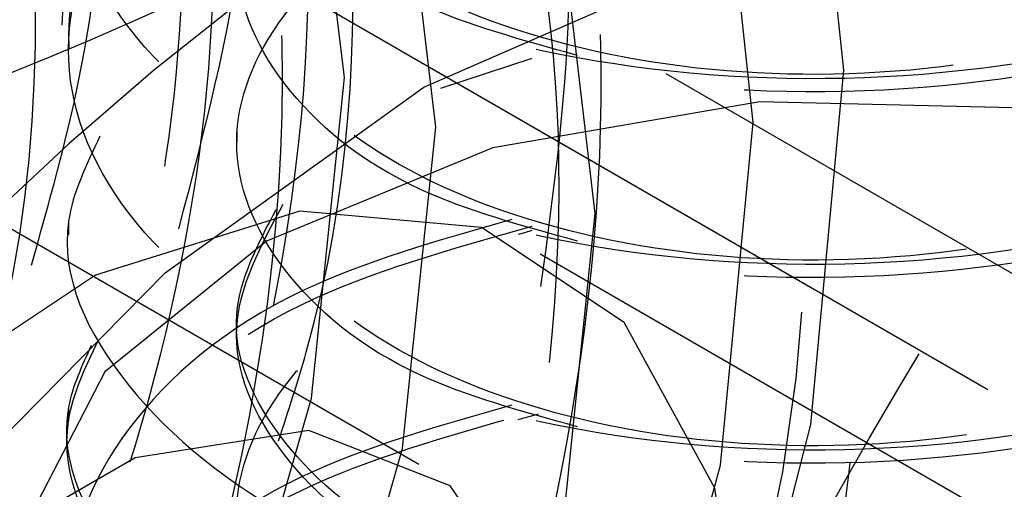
# Model space of a CAD drawing. Header units: inches. Extents: x 1907 to 2452, y -210 to -54.
# Tile 269 of 656: x 1999.5207 to 1999.6753, y -195.2155 to -195.1417. Entities that reach past the tile are written whole.
import ezdxf

# ---------------------------------------------------------------- set-up
doc = ezdxf.new("R2010")
doc.units = ezdxf.units.IN
doc.header["$LTSCALE"] = 0.5
doc.header["$MEASUREMENT"] = 0
doc.linetypes.add('HIDDEN', pattern=[0.22499999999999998, 0.15, -0.075])
doc.layers.add('SID-M-H', color=4, linetype='HIDDEN')

msp = doc.modelspace()

# ---------------------------------------------------------------- linework, layer by layer
at = {"layer": 'SID-M-H'}
for p, q in [((1998.186729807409, -194.4235946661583), (1999.548063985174, -195.2094761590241)), ((1998.345828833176, -194.4337997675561), (1999.67291837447, -195.1999122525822)), ((1999.672758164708, -195.1998861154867), (1998.69938222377, -194.6379681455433)), ((1999.583363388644, -195.2116008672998), (1999.325854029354, -195.0629438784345)), ((1999.6501103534, -195.149664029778), (1999.644967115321, -195.0999211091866)), ((1999.571672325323, -195.1508365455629), (1999.566491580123, -195.1064706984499)), ((1999.635891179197, -195.1578725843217), (1999.630744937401, -195.110000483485)), ((1999.586018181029, -195.1586181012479), (1999.580823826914, -195.1141357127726)), ((1999.611065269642, -195.1722042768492), (1999.605847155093, -195.1275184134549)), ((1999.584166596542, -195.1523444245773), (1999.624806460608, -195.1345817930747)), ((1999.58683391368, -195.1524970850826), (1999.601157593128, -195.1477882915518)), ((1999.644967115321, -195.2053452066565), (1999.6501103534, -195.149664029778)), ((1999.566491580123, -195.201183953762), (1999.571672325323, -195.1508365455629)), ((1999.622191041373, -195.1502011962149), (2001.29799964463, -196.1176249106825)), ((1999.543526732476, -195.181503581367), (1999.584166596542, -195.1523444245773)), ((1999.636924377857, -195.1546552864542), (1999.595021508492, -195.1618569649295)), ((1999.680607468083, -195.1556982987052), (1999.636924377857, -195.1546552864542)), ((1999.554771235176, -195.1588527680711), (1999.554771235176, -195.1609791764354)), ((1999.580823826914, -195.2090977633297), (1999.586018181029, -195.1586181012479)), ((1999.630744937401, -195.2116864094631), (1999.635891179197, -195.1578725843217)), ((1999.595021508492, -195.1618569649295), (1999.559439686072, -195.1765229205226)), ((1999.564677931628, -195.1718229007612), (1999.532569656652, -195.18189592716)), ((1999.59319961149, -195.1743731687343), (1999.564677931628, -195.1718229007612)), ((1999.605847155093, -195.2229148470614), (1999.611065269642, -195.1722042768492)), ((1999.528352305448, -195.1734338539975), (1999.528352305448, -195.1755602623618)), ((1999.615600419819, -195.1893201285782), (1999.59319961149, -195.1743731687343)), ((1999.559439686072, -195.1765229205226), (1999.534034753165, -195.1970638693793)), ((1999.846021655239, -195.3191914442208), (1999.602431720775, -195.1785699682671)), ((1999.532569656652, -195.18189592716), (1999.499727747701, -195.2036972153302)), ((1999.505248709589, -195.2203646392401), (1999.543526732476, -195.181503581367)), ((1999.554771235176, -195.1880149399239), (1999.554771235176, -195.1901413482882)), ((1999.629889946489, -195.215335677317), (1999.615600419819, -195.1893201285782)), ((1999.534034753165, -195.1970638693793), (1999.521559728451, -195.2212538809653)), ((1999.528352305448, -195.2025960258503), (1999.528352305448, -195.2047224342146)), ((1999.551274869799, -195.2543494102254), (1999.566491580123, -195.201183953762)), ((1999.629795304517, -195.264172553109), (1999.644967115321, -195.2053452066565)), ((1999.566071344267, -195.2062624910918), (1999.538815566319, -195.2105413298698)), ((1999.588290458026, -195.2149651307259), (1999.566071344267, -195.2062624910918)), ((1999.565567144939, -195.2624028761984), (1999.580823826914, -195.2090977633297)), ((1999.538815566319, -195.2105413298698), (1999.509810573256, -195.2272855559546)), ((1999.615583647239, -195.2685408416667), (1999.630744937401, -195.2116864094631)), ((1999.602792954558, -195.2355995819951), (1999.588290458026, -195.2149651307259)), ((1999.634798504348, -195.2501082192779), (1999.629889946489, -195.215335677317))]:
    msp.add_line(p, q, dxfattribs=at)
for centre, radius, start, end in [((1999.387525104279, -195.1686441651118), 0.256817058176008, 333.4364295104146, 26.56357048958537), ((1999.817010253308, -195.4823069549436), 0.431728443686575, 122.6379705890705, 159.7728862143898)]:
    msp.add_arc(centre, radius, start, end, dxfattribs=at)
for points, knots in [([(1999.247733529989, -195.4330144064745), (1999.244775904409, -195.4341376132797), (1999.221512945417, -195.4429721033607), (1999.184406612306, -195.4329327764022), (1999.144884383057, -195.4012227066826), (1999.125264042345, -195.3435415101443), (1999.126875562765, -195.26953780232), (1999.1504402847, -195.1871190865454), (1999.193057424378, -195.1056966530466), (1999.250471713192, -195.0347186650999), (1999.316317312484, -194.9822875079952), (1999.383335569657, -194.9543660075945), (1999.444323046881, -194.9544925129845), (1999.492888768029, -194.9822902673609), (1999.521720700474, -195.0359639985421), (1999.532542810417, -195.0859349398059), (1999.527344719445, -195.1173206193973), (1999.526689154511, -195.1212788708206)], [0, 0, 0, 0, 0.0109598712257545, 0.08620395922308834, 0.1614490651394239, 0.2366912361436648, 0.3119392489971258, 0.3871811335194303, 0.4624289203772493, 0.5376713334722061, 0.612915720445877, 0.688160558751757, 0.7634027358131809, 0.8386506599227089, 0.9138925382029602, 0.9891404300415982, 1, 1, 1, 1]), ([(1999.522531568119, -195.1802752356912), (1999.525282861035, -195.1705067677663), (1999.535070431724, -195.135755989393), (1999.534615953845, -195.0798401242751), (1999.520280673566, -195.0204115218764), (1999.488381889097, -194.9782820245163), (1999.443206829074, -194.9569029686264), (1999.388174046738, -194.9580727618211), (1999.328242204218, -194.9818435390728), (1999.268664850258, -195.02569553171), (1999.214761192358, -195.0855376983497), (1999.171304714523, -195.1561473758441), (1999.141885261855, -195.2304718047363), (1999.129269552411, -195.3020512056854), (1999.134321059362, -195.3642008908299), (1999.156224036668, -195.41081952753), (1999.19323532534, -195.4379624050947), (1999.241468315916, -195.4432251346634), (1999.29598888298, -195.4242308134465), (1999.338699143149, -195.3985236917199), (1999.359334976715, -195.3755631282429), (1999.362993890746, -195.3714920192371)], [0, 0, 0, 0, 0.02199683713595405, 0.07825251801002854, 0.1353485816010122, 0.1925501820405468, 0.2487377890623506, 0.3061972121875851, 0.3627077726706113, 0.4195012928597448, 0.476881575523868, 0.5330136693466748, 0.5903645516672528, 0.6472267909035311, 0.7036740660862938, 0.7611447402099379, 0.8173608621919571, 0.8745151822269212, 0.9316626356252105, 0.9878831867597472, 1, 1, 1, 1]), ([(1999.452595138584, -195.0220803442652), (1999.455272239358, -194.9967674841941), (1999.459641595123, -194.9554538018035), (1999.496518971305, -195.0443569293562), (1999.53447232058, -195.0265585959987), (1999.560766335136, -195.0797850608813), (1999.569215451, -195.1377505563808), (1999.55765769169, -195.2111636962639), (1999.52725131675, -195.2872131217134), (1999.480980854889, -195.3585410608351), (1999.423730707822, -195.4166532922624), (1999.361647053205, -195.4548875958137), (1999.301478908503, -195.4686303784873), (1999.249829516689, -195.4560112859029), (1999.214321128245, -195.419961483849), (1999.196034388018, -195.3682683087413), (1999.193095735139, -195.304339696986), (1999.20812117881, -195.2282290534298), (1999.24296044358, -195.1472597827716), (1999.292958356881, -195.0743458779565), (1999.352234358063, -195.0182963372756), (1999.413765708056, -194.9838055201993), (1999.449736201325, -194.9822482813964), (1999.467216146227, -194.9814915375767)], [0, 0, 0, 0, 0.04300921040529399, 0.0701962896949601, 0.1180785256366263, 0.1659692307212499, 0.2141221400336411, 0.2625340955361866, 0.3112025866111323, 0.360124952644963, 0.4092984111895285, 0.4587200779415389, 0.5083910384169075, 0.5583230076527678, 0.6085147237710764, 0.6512689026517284, 0.6940192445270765, 0.7449112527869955, 0.7960448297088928, 0.8474314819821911, 0.8990682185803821, 0.9509519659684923, 1, 1, 1, 1]), ([(1999.343866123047, -195.4312048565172), (1999.334140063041, -195.4376309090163), (1999.303609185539, -195.4578027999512), (1999.254903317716, -195.4636396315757), (1999.206209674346, -195.4475190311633), (1999.174202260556, -195.403840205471), (1999.162549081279, -195.3393225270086), (1999.172741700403, -195.260871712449), (1999.204134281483, -195.1777725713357), (1999.253017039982, -195.0992516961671), (1999.314576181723, -195.0346155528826), (1999.381677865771, -194.9910019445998), (1999.447241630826, -194.9737386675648), (1999.50428387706, -194.9846090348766), (1999.545244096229, -195.0232203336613), (1999.566973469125, -195.0736954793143), (1999.565627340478, -195.113872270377), (1999.565154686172, -195.1279791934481)], [0, 0, 0, 0, 0.03337070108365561, 0.1047532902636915, 0.1761416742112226, 0.2475247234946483, 0.3189102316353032, 0.3902950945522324, 0.4616779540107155, 0.5330660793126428, 0.6044486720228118, 0.6758371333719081, 0.7472201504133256, 0.8186059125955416, 0.889990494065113, 0.9613733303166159, 1, 1, 1, 1]), ([(1999.561344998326, -195.207890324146), (1999.562867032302, -195.2032332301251), (1999.572607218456, -195.1734303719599), (1999.57470444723, -195.1205924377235), (1999.565397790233, -195.0575009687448), (1999.537622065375, -195.0103637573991), (1999.495801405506, -194.9831541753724), (1999.442899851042, -194.9781753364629), (1999.383730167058, -194.9960367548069), (1999.323571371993, -195.0348930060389), (1999.267684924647, -195.0908231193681), (1999.221011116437, -195.1592014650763), (1999.187494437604, -195.2332431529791), (1999.17019297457, -195.3061647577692), (1999.170559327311, -195.3715112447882), (1999.188032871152, -195.4227574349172), (1999.221313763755, -195.4554548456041), (1999.266992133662, -195.4667725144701), (1999.320234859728, -195.4541081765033), (1999.366635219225, -195.4294695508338), (1999.391497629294, -195.4040977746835), (1999.398933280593, -195.3965097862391)], [0, 0, 0, 0, 0.01049168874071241, 0.06714107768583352, 0.1237395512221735, 0.1811465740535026, 0.2372746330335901, 0.2945184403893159, 0.3514979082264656, 0.4077964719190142, 0.465252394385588, 0.5215292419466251, 0.5785361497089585, 0.6357608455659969, 0.6918972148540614, 0.7493128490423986, 0.8058763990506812, 0.8625613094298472, 0.9199441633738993, 0.9760575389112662, 1, 1, 1, 1]), ([(1999.597981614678, -195.0273151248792), (1999.586329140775, -195.0306256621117), (1999.560364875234, -195.0380022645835), (1999.535028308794, -195.0596140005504), (1999.525053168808, -195.0858997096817), (1999.53487284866, -195.1124711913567), (1999.562659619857, -195.1346525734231), (1999.60427241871, -195.1488839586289), (1999.653351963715, -195.1526964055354), (1999.702433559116, -195.1452369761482), (1999.744040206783, -195.1273688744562), (1999.771849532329, -195.1015097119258), (1999.78158514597, -195.0714144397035), (1999.771923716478, -195.0410300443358), (1999.743743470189, -195.0160382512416), (1999.715347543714, -195.0011692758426), (1999.697396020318, -194.9986286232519), (1999.695483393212, -194.9983579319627)], [0, 0, 0, 0, 0.05843403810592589, 0.1302038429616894, 0.2019736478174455, 0.2737434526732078, 0.3455132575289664, 0.4172830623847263, 0.4890528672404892, 0.5608226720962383, 0.6325924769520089, 0.7043622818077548, 0.7761320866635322, 0.8479018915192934, 0.919671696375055, 0.9914415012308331, 1, 1, 1, 1]), ([(1999.46937245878, -195.0059198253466), (1999.482590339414, -195.0036465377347), (1999.516981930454, -194.9977316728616), (1999.561497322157, -195.0196815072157), (1999.595826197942, -195.06682171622), (1999.610429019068, -195.1249009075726), (1999.604633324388, -195.1679141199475), (1999.602509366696, -195.1836772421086)], [0, 0, 0, 0, 0.1485414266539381, 0.3864897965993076, 0.6244190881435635, 0.8623602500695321, 1, 1, 1, 1]), ([(1999.694773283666, -195.0003757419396), (1999.69692536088, -195.000677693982), (1999.715126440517, -195.0032314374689), (1999.743752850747, -195.0181477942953), (1999.771921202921, -195.0431609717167), (1999.781585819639, -195.0735396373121), (1999.771849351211, -195.1036364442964), (1999.744040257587, -195.1294951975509), (1999.702433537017, -195.1473634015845), (1999.653352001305, -195.1548228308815), (1999.60427229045, -195.1510102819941), (1999.562660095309, -195.1367793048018), (1999.534871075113, -195.1145963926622), (1999.525059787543, -195.0880306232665), (1999.535003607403, -195.0617235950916), (1999.560944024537, -195.0397682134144), (1999.587740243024, -195.0322032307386), (1999.600198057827, -195.0286861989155)], [0, 0, 0, 0, 0.009576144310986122, 0.08098973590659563, 0.1524033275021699, 0.2238169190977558, 0.2952305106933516, 0.3666441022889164, 0.4380576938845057, 0.5094712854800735, 0.580884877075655, 0.6522984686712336, 0.7237120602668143, 0.795125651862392, 0.8665392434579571, 0.937952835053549, 1, 1, 1, 1]), ([(1999.220704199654, -195.2907687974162), (1999.218906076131, -195.3022236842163), (1999.215017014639, -195.3269988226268), (1999.217115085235, -195.3612429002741), (1999.225249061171, -195.3922995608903), (1999.239908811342, -195.4166179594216), (1999.260109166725, -195.4332640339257), (1999.285005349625, -195.4416815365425), (1999.313696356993, -195.4413804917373), (1999.344830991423, -195.4322709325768), (1999.377024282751, -195.4149419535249), (1999.408999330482, -195.3899625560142), (1999.439564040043, -195.3580201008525), (1999.467137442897, -195.3206972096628), (1999.490670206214, -195.2796896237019), (1999.509191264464, -195.2362816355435), (1999.521893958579, -195.1919702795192), (1999.528073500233, -195.149085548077), (1999.527666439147, -195.1093186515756), (1999.520483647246, -195.073862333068), (1999.506635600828, -195.0441393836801), (1999.486841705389, -195.0217433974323), (1999.462012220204, -195.0073628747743), (1999.432753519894, -195.0013646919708), (1999.400097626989, -195.0041191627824), (1999.365852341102, -195.0157319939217), (1999.333901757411, -195.0330358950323), (1999.314359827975, -195.0492263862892), (1999.305842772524, -195.0562827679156)], [0, 0, 0, 0, 0.03321672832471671, 0.07184261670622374, 0.1112736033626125, 0.1507137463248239, 0.1893622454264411, 0.2281108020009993, 0.2675838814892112, 0.3069736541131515, 0.345519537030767, 0.3843882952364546, 0.423893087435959, 0.4632222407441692, 0.5016944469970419, 0.5406739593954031, 0.5802000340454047, 0.6194584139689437, 0.6578859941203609, 0.6969666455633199, 0.7365035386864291, 0.7756811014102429, 0.8140931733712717, 0.8532651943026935, 0.8928024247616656, 0.9318892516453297, 0.970314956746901, 0.9999999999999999, 0.9999999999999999, 0.9999999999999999, 0.9999999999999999]), ([(1999.32743036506, -195.1648807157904), (1999.312171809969, -195.1891226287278), (1999.282153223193, -195.2368144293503), (1999.256037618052, -195.3129887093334), (1999.246706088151, -195.3831283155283), (1999.255157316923, -195.4427147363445), (1999.280219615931, -195.485796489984), (1999.319801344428, -195.5088354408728), (1999.369555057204, -195.5092991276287), (1999.425278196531, -195.4870821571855), (1999.481598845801, -195.4442510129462), (1999.53280827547, -195.3845632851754), (1999.574752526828, -195.3132409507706), (1999.602920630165, -195.2367995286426), (1999.614661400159, -195.1620523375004), (1999.608960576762, -195.0958222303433), (1999.58595674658, -195.0436302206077), (1999.547329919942, -195.0119405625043), (1999.508725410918, -194.9997786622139), (1999.48252356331, -195.0062268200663), (1999.475631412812, -195.007922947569)], [0, 0, 0, 0, 0.06002599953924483, 0.1180908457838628, 0.1751707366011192, 0.2325820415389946, 0.2905532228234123, 0.3472719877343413, 0.4052332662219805, 0.4626677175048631, 0.5197262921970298, 0.5777949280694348, 0.6345889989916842, 0.6923576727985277, 0.750086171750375, 0.8069061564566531, 0.8649822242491, 0.9219919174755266, 0.9794807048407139, 1, 1, 1, 1]), ([(1999.488101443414, -195.2162019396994), (1999.490304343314, -195.2115114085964), (1999.501456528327, -195.1877655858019), (1999.510461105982, -195.144647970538), (1999.513187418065, -195.0925166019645), (1999.502432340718, -195.0494751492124), (1999.480241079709, -195.0190258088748), (1999.448145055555, -195.0035571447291), (1999.408810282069, -195.004349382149), (1999.365359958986, -195.0214247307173), (1999.321261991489, -195.0535584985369), (1999.280029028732, -195.0983686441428), (1999.244958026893, -195.1524988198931), (1999.218874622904, -195.2118750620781), (1999.203916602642, -195.2720180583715), (1999.201369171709, -195.3283866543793), (1999.211565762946, -195.3767263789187), (1999.233861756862, -195.4133962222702), (1999.266683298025, -195.4356485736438), (1999.307647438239, -195.4418407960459), (1999.353744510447, -195.4315623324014), (1999.401568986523, -195.4056667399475), (1999.44758066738, -195.3662068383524), (1999.488376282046, -195.3162781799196), (1999.520951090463, -195.2597807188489), (1999.54292859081, -195.2011249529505), (1999.552747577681, -195.1448750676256), (1999.549766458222, -195.0954684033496), (1999.534372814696, -195.0566146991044), (1999.507731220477, -195.0319821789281), (1999.474812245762, -195.0219834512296), (1999.449464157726, -195.0281871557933), (1999.43815459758, -195.0309550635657)], [0, 0, 0, 0, 0.008435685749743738, 0.04270567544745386, 0.07698657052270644, 0.1112783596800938, 0.1455810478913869, 0.1798946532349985, 0.2142192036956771, 0.248554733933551, 0.2829012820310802, 0.3172588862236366, 0.3516275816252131, 0.386007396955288, 0.4203983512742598, 0.4548004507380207, 0.4892136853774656, 0.523638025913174, 0.5580734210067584, 0.592519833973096, 0.6269772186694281, 0.6614455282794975, 0.6959247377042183, 0.7304148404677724, 0.764915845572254, 0.7994277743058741, 0.833950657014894, 0.8684845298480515, 0.9030294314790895, 0.9375853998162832, 0.9721524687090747, 1, 1, 1, 1]), ([(1999.594126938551, -195.3861761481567), (1999.589770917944, -195.3960707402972), (1999.571925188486, -195.4366068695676), (1999.524172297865, -195.493200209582), (1999.459243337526, -195.5415769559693), (1999.39433990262, -195.5589533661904), (1999.335606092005, -195.5482839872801), (1999.287447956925, -195.5102738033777), (1999.257095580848, -195.446306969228), (1999.252049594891, -195.3615218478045), (1999.275861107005, -195.2658373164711), (1999.325300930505, -195.171897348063), (1999.390828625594, -195.0924594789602), (1999.460087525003, -195.0367897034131), (1999.523308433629, -195.0083588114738), (1999.573366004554, -195.0047424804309), (1999.596948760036, -195.0182013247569), (1999.607411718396, -195.024172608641)], [0, 0, 0, 0, 0.02378799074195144, 0.09745455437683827, 0.1653977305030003, 0.2298230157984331, 0.2948610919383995, 0.3638160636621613, 0.4378260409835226, 0.5156961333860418, 0.595137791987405, 0.6739046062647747, 0.7493082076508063, 0.8191008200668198, 0.8842693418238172, 0.9486537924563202, 1, 1, 1, 1]), ([(1999.505465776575, -195.2243233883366), (1999.506440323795, -195.2222647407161), (1999.522502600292, -195.1883345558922), (1999.526186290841, -195.1195165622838), (1999.510518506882, -195.0404962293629), (1999.474639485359, -195.0185322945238), (1999.457426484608, -195.0079950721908)], [0, 0, 0, 0, 0.02163467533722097, 0.3565780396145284, 0.6913175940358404, 1, 1, 1, 1]), ([(1999.200597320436, -195.2822666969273), (1999.19938435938, -195.2966019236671), (1999.19656398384, -195.3299341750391), (1999.207045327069, -195.3738615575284), (1999.229015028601, -195.410666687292), (1999.261924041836, -195.4328827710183), (1999.302864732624, -195.4390847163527), (1999.348968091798, -195.4288036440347), (1999.396790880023, -195.4029087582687), (1999.442803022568, -195.3634486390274), (1999.483598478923, -195.3135201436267), (1999.516173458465, -195.2570222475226), (1999.538150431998, -195.1983680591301), (1999.547971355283, -195.1421122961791), (1999.544983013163, -195.0927275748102), (1999.529616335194, -195.0537919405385), (1999.502874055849, -195.029465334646), (1999.473965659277, -195.0196418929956), (1999.453169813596, -195.0243751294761), (1999.446326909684, -195.0259326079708)], [0, 0, 0, 0, 0.04634947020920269, 0.1077717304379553, 0.169213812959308, 0.2306756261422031, 0.2921571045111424, 0.353658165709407, 0.4151787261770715, 0.4767187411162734, 0.5382781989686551, 0.5998571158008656, 0.6614555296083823, 0.7230734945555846, 0.7847110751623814, 0.8463683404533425, 0.908045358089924, 0.9697421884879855, 1, 1, 1, 1]), ([(1999.607411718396, -195.024172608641), (1999.61807261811, -195.0353739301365), (1999.641402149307, -195.0598860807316), (1999.656877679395, -195.1277484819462), (1999.652986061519, -195.2174130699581), (1999.635469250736, -195.3019699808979), (1999.612094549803, -195.3487453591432), (1999.604878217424, -195.363186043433)], [0, 0, 0, 0, 0.1913583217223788, 0.4187545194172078, 0.6548690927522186, 0.893449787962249, 1, 1, 1, 1]), ([(1999.255520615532, -195.3582882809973), (1999.256015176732, -195.3677881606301), (1999.257139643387, -195.3893877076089), (1999.265798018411, -195.4176219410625), (1999.280903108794, -195.4412797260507), (1999.301642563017, -195.4571328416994), (1999.326931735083, -195.4647214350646), (1999.35594586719, -195.4635509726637), (1999.387230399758, -195.4536060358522), (1999.419464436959, -195.4355086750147), (1999.451349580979, -195.4098122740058), (1999.481701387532, -195.3772543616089), (1999.508912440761, -195.3395046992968), (1999.532001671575, -195.2982090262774), (1999.54998527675, -195.2546389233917), (1999.562075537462, -195.2103563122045), (1999.567608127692, -195.1677146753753), (1999.566548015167, -195.1283195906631), (1999.558702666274, -195.0933517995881), (1999.544227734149, -195.0642993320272), (1999.523917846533, -195.0426094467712), (1999.498578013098, -195.0292422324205), (1999.471182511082, -195.0237064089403), (1999.45129916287, -195.0268885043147), (1999.442473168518, -195.0283010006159)], [0, 0, 0, 0, 0.03672559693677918, 0.08350171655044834, 0.1301937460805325, 0.1758912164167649, 0.2219386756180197, 0.2687540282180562, 0.3153758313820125, 0.3609813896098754, 0.4071616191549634, 0.4540038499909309, 0.5005433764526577, 0.5460914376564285, 0.592393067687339, 0.6392497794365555, 0.6856951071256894, 0.7312201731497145, 0.7776316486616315, 0.8244904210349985, 0.8708297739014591, 0.9163663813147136, 0.9628759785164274, 1, 1, 1, 1]), ([(1999.597981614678, -195.0564772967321), (1999.586329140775, -195.0597878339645), (1999.560364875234, -195.0671644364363), (1999.535028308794, -195.0887761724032), (1999.525053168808, -195.1150618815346), (1999.53487284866, -195.1416333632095), (1999.562659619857, -195.1638147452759), (1999.60427241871, -195.1780461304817), (1999.653351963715, -195.1818585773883), (1999.702433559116, -195.1743991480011), (1999.744040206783, -195.156531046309), (1999.771849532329, -195.1306718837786), (1999.78158514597, -195.1005766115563), (1999.771923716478, -195.0701922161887), (1999.743743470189, -195.0452004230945), (1999.715347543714, -195.0303314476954), (1999.697396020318, -195.0277907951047), (1999.695483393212, -195.0275201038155)], [0, 0, 0, 0, 0.05843403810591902, 0.1302038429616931, 0.2019736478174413, 0.2737434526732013, 0.3455132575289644, 0.4172830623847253, 0.4890528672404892, 0.5608226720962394, 0.632592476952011, 0.7043622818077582, 0.7761320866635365, 0.8479018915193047, 0.9196716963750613, 0.9914415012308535, 1, 1, 1, 1]), ([(1999.694773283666, -195.0295379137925), (1999.69692536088, -195.0298398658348), (1999.715126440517, -195.0323936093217), (1999.743752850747, -195.0473099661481), (1999.771921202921, -195.0723231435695), (1999.781585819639, -195.1027018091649), (1999.771849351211, -195.1327986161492), (1999.744040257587, -195.1586573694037), (1999.702433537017, -195.1765255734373), (1999.653352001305, -195.1839850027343), (1999.60427229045, -195.180172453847), (1999.562660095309, -195.1659414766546), (1999.534871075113, -195.1437585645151), (1999.525059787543, -195.1171927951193), (1999.535003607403, -195.0908857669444), (1999.560944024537, -195.0689303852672), (1999.587740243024, -195.0613654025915), (1999.600198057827, -195.0578483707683)], [0, 0, 0, 0, 0.009576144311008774, 0.08098973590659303, 0.1524033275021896, 0.2238169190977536, 0.2952305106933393, 0.3666441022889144, 0.4380576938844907, 0.5094712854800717, 0.5808848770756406, 0.6522984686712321, 0.723712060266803, 0.7951256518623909, 0.86653924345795, 0.9379528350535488, 1, 1, 1, 1]), ([(1999.694773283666, -195.0295379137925), (1999.704779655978, -195.0333190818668), (1999.726099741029, -195.0413754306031), (1999.746693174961, -195.0619026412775), (1999.754528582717, -195.0859143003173), (1999.746792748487, -195.1101241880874), (1999.724876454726, -195.1308790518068), (1999.692059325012, -195.1453624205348), (1999.65335213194, -195.1516286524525), (1999.614645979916, -195.1490081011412), (1999.581825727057, -195.1381679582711), (1999.559920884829, -195.1210661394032), (1999.552142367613, -195.1004724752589), (1999.560137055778, -195.0802145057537), (1999.578036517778, -195.0646488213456), (1999.595683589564, -195.0596724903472), (1999.602152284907, -195.0578483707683)], [0, 0, 0, 0, 0.06569398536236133, 0.1399709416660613, 0.2142478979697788, 0.2885248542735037, 0.3628018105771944, 0.4370787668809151, 0.5113557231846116, 0.5856326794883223, 0.659909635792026, 0.7341865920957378, 0.8084635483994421, 0.8827405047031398, 0.9570174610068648, 1, 1, 1, 1]), ([(1999.270727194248, -195.4226599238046), (1999.280371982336, -195.4356531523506), (1999.302414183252, -195.4653478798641), (1999.365704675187, -195.4620041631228), (1999.439553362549, -195.4188753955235), (1999.506793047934, -195.3394037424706), (1999.552979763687, -195.2403834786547), (1999.567351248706, -195.1426578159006), (1999.549744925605, -195.0639730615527), (1999.514966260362, -195.0424196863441), (1999.4986585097, -195.0323132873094)], [0, 0, 0, 0, 0.1020767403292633, 0.2332862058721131, 0.3626437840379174, 0.4940468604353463, 0.6236282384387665, 0.754233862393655, 0.8847600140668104, 1, 1, 1, 1]), ([(1999.423996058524, -195.0639288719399), (1999.434150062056, -195.05760301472), (1999.463692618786, -195.0391982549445), (1999.511183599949, -195.0335242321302), (1999.558490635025, -195.0477712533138), (1999.592043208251, -195.0867768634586), (1999.607788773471, -195.1452718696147), (1999.603736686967, -195.2176186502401), (1999.580568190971, -195.2957633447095), (1999.540155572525, -195.3711478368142), (1999.48751603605, -195.4355351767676), (1999.428107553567, -195.4813039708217), (1999.368773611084, -195.5035034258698), (1999.316349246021, -195.4992368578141), (1999.276809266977, -195.4684656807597), (1999.255080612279, -195.414800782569), (1999.253932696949, -195.3434264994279), (1999.274001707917, -195.2628133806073), (1999.30321304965, -195.2018719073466), (1999.323506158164, -195.1708748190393), (1999.32743036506, -195.1648807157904)], [0, 0, 0, 0, 0.02952927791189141, 0.08591393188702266, 0.1428140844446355, 0.1998702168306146, 0.2578112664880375, 0.3157312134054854, 0.3745279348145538, 0.4335016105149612, 0.492961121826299, 0.5529813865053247, 0.6131149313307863, 0.6741757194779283, 0.7352173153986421, 0.7970902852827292, 0.8591848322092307, 0.9217226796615, 0.9848630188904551, 1, 1, 1, 1]), ([(1999.692417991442, -195.1457523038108), (1999.678127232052, -195.1296176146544), (1999.649283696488, -195.0970524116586), (1999.627980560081, -195.0683032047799), (1999.617232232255, -195.0537980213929)], [0, 0, 0, 0, 0.4954579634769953, 1, 1, 1, 1]), ([(1999.597981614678, -195.0856394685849), (1999.586329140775, -195.0889500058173), (1999.560364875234, -195.0963266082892), (1999.535028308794, -195.1179383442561), (1999.525053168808, -195.1442240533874), (1999.53487284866, -195.1707955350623), (1999.562659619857, -195.1929769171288), (1999.60427241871, -195.2072083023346), (1999.653351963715, -195.2110207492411), (1999.702433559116, -195.2035613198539), (1999.744040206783, -195.1856932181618), (1999.771849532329, -195.1598340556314), (1999.78158514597, -195.1297387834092), (1999.771923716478, -195.0993543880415), (1999.743743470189, -195.0743625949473), (1999.715347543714, -195.0594936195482), (1999.697396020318, -195.0569529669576), (1999.695483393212, -195.0566822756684)], [0, 0, 0, 0, 0.05843403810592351, 0.1302038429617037, 0.201973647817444, 0.2737434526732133, 0.3455132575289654, 0.4172830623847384, 0.4890528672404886, 0.5608226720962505, 0.6325924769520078, 0.7043622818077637, 0.77613208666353, 0.8479018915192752, 0.9196716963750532, 0.9914415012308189, 1, 1, 1, 1]), ([(1999.694773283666, -195.0587000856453), (1999.69692536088, -195.0590020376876), (1999.715126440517, -195.0615557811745), (1999.743752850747, -195.076472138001), (1999.771921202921, -195.1014853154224), (1999.781585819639, -195.1318639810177), (1999.771849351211, -195.161960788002), (1999.744040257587, -195.1878195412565), (1999.702433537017, -195.2056877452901), (1999.653352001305, -195.2131471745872), (1999.60427229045, -195.2093346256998), (1999.562660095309, -195.1951036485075), (1999.534871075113, -195.1729207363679), (1999.525059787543, -195.1463549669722), (1999.535003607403, -195.1200479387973), (1999.560944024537, -195.09809255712), (1999.587740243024, -195.0905275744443), (1999.600198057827, -195.0870105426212)], [0, 0, 0, 0, 0.009576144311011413, 0.08098973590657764, 0.1524033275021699, 0.2238169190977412, 0.2952305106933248, 0.3666441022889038, 0.4380576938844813, 0.5094712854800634, 0.5808848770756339, 0.652298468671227, 0.7237120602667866, 0.7951256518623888, 0.8665392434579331, 0.9379528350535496, 1, 1, 1, 1]), ([(1999.692849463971, -195.0578483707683), (1999.703556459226, -195.0618730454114), (1999.725598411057, -195.0701584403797), (1999.746712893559, -195.091051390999), (1999.754523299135, -195.1150800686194), (1999.746794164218, -195.1392853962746), (1999.724876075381, -195.1600414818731), (1999.692059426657, -195.1745245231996), (1999.653352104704, -195.1807908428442), (1999.614645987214, -195.1781702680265), (1999.581825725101, -195.167330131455), (1999.559920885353, -195.1502283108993), (1999.552142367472, -195.1296346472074), (1999.560137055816, -195.1093766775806), (1999.578036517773, -195.0938109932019), (1999.595683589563, -195.088834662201), (1999.602152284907, -195.0870105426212)], [0, 0, 0, 0, 0.06984989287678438, 0.143796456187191, 0.2177430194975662, 0.2916895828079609, 0.3656361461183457, 0.4395827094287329, 0.5135292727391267, 0.5874758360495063, 0.6614223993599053, 0.7353689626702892, 0.8093155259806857, 0.8832620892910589, 0.9572086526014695, 1, 1, 1, 1]), ([(1999.608320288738, -195.1473625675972), (1999.599624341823, -195.1449775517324), (1999.5796574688, -195.1395012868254), (1999.560070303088, -195.1230422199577), (1999.552098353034, -195.1026365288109), (1999.560163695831, -195.0823406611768), (1999.577771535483, -195.0669318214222), (1999.595045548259, -195.0620345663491), (1999.601157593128, -195.0603017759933)], [0, 0, 0, 0, 0.1450500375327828, 0.3330512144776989, 0.5210523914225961, 0.7090535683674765, 0.897054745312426, 1, 1, 1, 1]), ([(1999.55531557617, -195.0862429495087), (1999.556240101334, -195.1003602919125), (1999.558018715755, -195.1275194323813), (1999.54963767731, -195.1593262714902), (1999.545613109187, -195.1745998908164)], [0, 0, 0, 0, 0.5198007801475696, 0.9999999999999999, 0.9999999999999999, 0.9999999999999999, 0.9999999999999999]), ([(1999.692849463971, -195.0870105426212), (1999.703556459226, -195.0910352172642), (1999.725598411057, -195.0993206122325), (1999.746712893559, -195.1202135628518), (1999.754523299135, -195.1442422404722), (1999.746794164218, -195.1684475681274), (1999.724876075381, -195.1892036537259), (1999.692059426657, -195.2036866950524), (1999.653352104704, -195.209953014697), (1999.614645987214, -195.2073324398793), (1999.581825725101, -195.1964923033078), (1999.559920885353, -195.1793904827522), (1999.552142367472, -195.1587968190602), (1999.560137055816, -195.1385388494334), (1999.578036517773, -195.1229731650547), (1999.595683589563, -195.1179968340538), (1999.602152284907, -195.116172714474)], [0, 0, 0, 0, 0.06984989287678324, 0.1437964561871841, 0.2177430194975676, 0.2916895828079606, 0.3656361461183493, 0.4395827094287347, 0.5135292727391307, 0.5874758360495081, 0.6614223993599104, 0.7353689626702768, 0.8093155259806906, 0.8832620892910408, 0.9572086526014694, 1, 1, 1, 1]), ([(1999.608320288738, -195.17652473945), (1999.599624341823, -195.1741397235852), (1999.5796574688, -195.1686634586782), (1999.560070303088, -195.1522043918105), (1999.552098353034, -195.1317987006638), (1999.560163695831, -195.1115028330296), (1999.577771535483, -195.096093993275), (1999.595045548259, -195.0911967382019), (1999.601157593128, -195.0894639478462)], [0, 0, 0, 0, 0.1450500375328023, 0.3330512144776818, 0.5210523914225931, 0.7090535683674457, 0.8970547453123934, 1, 1, 1, 1]), ([(1999.531926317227, -195.192908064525), (1999.530448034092, -195.1961237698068), (1999.525034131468, -195.2079006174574), (1999.535623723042, -195.2291846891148), (1999.562458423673, -195.2512838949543), (1999.604326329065, -195.2655372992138), (1999.653337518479, -195.2693438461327), (1999.702437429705, -195.2618859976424), (1999.74403916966, -195.2440174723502), (1999.771849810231, -195.2181584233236), (1999.781585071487, -195.188063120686), (1999.771923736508, -195.157678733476), (1999.743743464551, -195.1326869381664), (1999.715347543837, -195.1178179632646), (1999.69739602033, -195.1152773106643), (1999.695483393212, -195.115006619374)], [0, 0, 0, 0, 0.0326768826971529, 0.1196722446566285, 0.2066676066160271, 0.2936629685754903, 0.3806583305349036, 0.4676536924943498, 0.554649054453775, 0.6416444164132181, 0.7286397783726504, 0.8156351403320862, 0.9026305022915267, 0.9896258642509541, 1, 1, 1, 1]), ([(1999.694773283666, -195.117024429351), (1999.696925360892, -195.1173263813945), (1999.715126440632, -195.1198801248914), (1999.74375284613, -195.1347964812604), (1999.771921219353, -195.159809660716), (1999.781585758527, -195.1901883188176), (1999.771849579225, -195.2202851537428), (1999.744039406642, -195.2461438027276), (1999.702436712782, -195.2640123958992), (1999.653340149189, -195.2714703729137), (1999.604316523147, -195.2676632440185), (1999.562495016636, -195.2534120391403), (1999.535487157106, -195.2313046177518), (1999.52492920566, -195.2090320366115), (1999.531007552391, -195.1962967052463), (1999.533003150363, -195.1921155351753)], [0, 0, 0, 0, 0.01153708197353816, 0.09757426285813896, 0.1836114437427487, 0.2696486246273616, 0.3556858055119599, 0.4417229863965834, 0.5277601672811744, 0.6137973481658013, 0.6998345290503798, 0.7858717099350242, 0.8719088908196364, 0.957946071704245, 1, 1, 1, 1]), ([(1999.451560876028, -195.1747902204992), (1999.488036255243, -195.1621440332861), (1999.535367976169, -195.1457339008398), (1999.575062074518, -195.123784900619), (1999.584166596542, -195.1187505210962)], [0, 0, 0, 0, 0.7706328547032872, 1, 1, 1, 1]), ([(1999.608320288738, -195.2056869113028), (1999.599624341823, -195.203301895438), (1999.5796574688, -195.197825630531), (1999.560070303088, -195.1813665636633), (1999.552098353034, -195.1609608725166), (1999.560163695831, -195.1406650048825), (1999.577771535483, -195.1252561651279), (1999.595045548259, -195.1203589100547), (1999.601157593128, -195.118626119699)], [0, 0, 0, 0, 0.1450500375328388, 0.3330512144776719, 0.5210523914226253, 0.7090535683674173, 0.8970547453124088, 1, 1, 1, 1]), ([(1999.597981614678, -195.1731259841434), (1999.586329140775, -195.1764365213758), (1999.560364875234, -195.1838131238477), (1999.535028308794, -195.2054248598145), (1999.525053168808, -195.2317105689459), (1999.53487284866, -195.2582820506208), (1999.562659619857, -195.2804634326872), (1999.60427241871, -195.2946948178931), (1999.653351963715, -195.2985072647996), (1999.702433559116, -195.2910478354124), (1999.744040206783, -195.2731797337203), (1999.771849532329, -195.2473205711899), (1999.78158514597, -195.2172252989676), (1999.771923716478, -195.1868409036), (1999.743743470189, -195.1618491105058), (1999.715347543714, -195.1469801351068), (1999.697396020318, -195.1444394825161), (1999.695483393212, -195.1441687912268)], [0, 0, 0, 0, 0.05843403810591, 0.1302038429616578, 0.2019736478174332, 0.2737434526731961, 0.3455132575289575, 0.4172830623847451, 0.4890528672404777, 0.5608226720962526, 0.6325924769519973, 0.7043622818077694, 0.7761320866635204, 0.8479018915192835, 0.9196716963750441, 0.9914415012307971, 1, 1, 1, 1]), ([(1999.694773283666, -195.1461866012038), (1999.704779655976, -195.1499677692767), (1999.726099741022, -195.15802411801), (1999.746693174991, -195.1785513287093), (1999.754528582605, -195.2025629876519), (1999.746792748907, -195.2267728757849), (1999.724876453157, -195.2475277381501), (1999.692059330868, -195.2620111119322), (1999.653352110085, -195.2682773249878), (1999.614646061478, -195.2656568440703), (1999.581825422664, -195.2548164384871), (1999.559922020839, -195.2377156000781), (1999.552138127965, -195.2171182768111), (1999.560152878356, -195.1968739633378), (1999.57777287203, -195.1814527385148), (1999.595045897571, -195.1765564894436), (1999.601157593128, -195.1748240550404)], [0, 0, 0, 0, 0.06584609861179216, 0.1402950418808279, 0.2147439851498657, 0.2891929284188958, 0.3636418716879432, 0.4380908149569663, 0.5125397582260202, 0.5869887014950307, 0.6614376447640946, 0.7358865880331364, 0.8103355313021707, 0.8847844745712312, 0.9592334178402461, 1, 1, 1, 1]), ([(1999.617232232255, -195.2834903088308), (1999.618611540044, -195.2799913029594), (1999.638254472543, -195.2301614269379), (1999.666321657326, -195.1864211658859), (1999.692417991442, -195.1457523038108)], [0, 0, 0, 0, 0.07021903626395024, 1, 1, 1, 1]), ([(1999.674362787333, -195.2372175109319), (1999.667389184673, -195.2385039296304), (1999.644538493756, -195.2427191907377), (1999.604178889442, -195.2381063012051), (1999.562568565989, -195.2243574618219), (1999.535330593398, -195.2021068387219), (1999.524769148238, -195.1785738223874), (1999.531709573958, -195.1645838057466), (1999.53440910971, -195.1591422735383)], [0, 0, 0, 0, 0.08653346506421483, 0.2835477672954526, 0.4805620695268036, 0.6775763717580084, 0.8745906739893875, 1, 1, 1, 1]), ([(1999.533289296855, -195.1600513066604), (1999.53115299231, -195.1644896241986), (1999.524899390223, -195.1774819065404), (1999.535445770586, -195.1999887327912), (1999.562536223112, -195.2222184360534), (1999.604193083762, -195.2360220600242), (1999.645575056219, -195.2405901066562), (1999.669429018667, -195.2361205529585), (1999.677411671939, -195.2346248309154)], [0, 0, 0, 0, 0.1033212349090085, 0.3024521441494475, 0.5015830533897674, 0.7007139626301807, 0.8998448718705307, 1, 1, 1, 1]), ([(1999.609068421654, -195.2329686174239), (1999.600086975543, -195.2305147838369), (1999.579807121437, -195.2249740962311), (1999.560302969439, -195.2084373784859), (1999.551729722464, -195.1890796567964), (1999.558091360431, -195.1769980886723), (1999.56096891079, -195.1715332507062)], [0, 0, 0, 0, 0.2195428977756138, 0.4957217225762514, 0.7719005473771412, 1, 1, 1, 1]), ([(1999.608320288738, -195.2348490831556), (1999.599615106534, -195.2324625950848), (1999.57962702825, -195.2269829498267), (1999.560235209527, -195.2105550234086), (1999.551563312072, -195.1902084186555), (1999.558602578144, -195.1771568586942), (1999.562074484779, -195.1707195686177)], [0, 0, 0, 0, 0.2060302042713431, 0.4730685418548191, 0.7401068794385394, 1, 1, 1, 1]), ([(1999.768838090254, -195.1898686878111), (1999.773362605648, -195.1996160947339), (1999.782412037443, -195.2191117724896), (1999.771627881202, -195.249511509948), (1999.744099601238, -195.2752888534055), (1999.702417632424, -195.2931788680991), (1999.653356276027, -195.300632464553), (1999.604271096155, -195.2968214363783), (1999.562660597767, -195.2825902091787), (1999.534870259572, -195.2604067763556), (1999.525062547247, -195.2338433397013), (1999.534993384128, -195.2075275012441), (1999.561194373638, -195.1854227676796), (1999.588350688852, -195.1777761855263), (1999.601157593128, -195.1741700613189)], [0, 0, 0, 0, 0.08407975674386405, 0.1681669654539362, 0.2522541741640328, 0.3363413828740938, 0.4204285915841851, 0.5045158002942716, 0.5886030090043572, 0.6726902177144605, 0.7567774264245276, 0.840864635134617, 0.9249518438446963, 1, 1, 1, 1]), ([(1999.694773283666, -195.1753487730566), (1999.704779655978, -195.1791299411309), (1999.726099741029, -195.1871862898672), (1999.746693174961, -195.2077135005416), (1999.754528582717, -195.2317251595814), (1999.746792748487, -195.2559350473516), (1999.724876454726, -195.276689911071), (1999.692059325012, -195.291173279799), (1999.65335213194, -195.2974395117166), (1999.614645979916, -195.2948189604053), (1999.581825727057, -195.2839788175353), (1999.559920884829, -195.2668769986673), (1999.552142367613, -195.246283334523), (1999.560137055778, -195.2260253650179), (1999.578036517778, -195.2104596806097), (1999.595683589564, -195.2054833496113), (1999.602152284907, -195.2036592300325)], [0, 0, 0, 0, 0.06569398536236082, 0.1399709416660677, 0.2142478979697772, 0.28852485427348, 0.3628018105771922, 0.4370787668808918, 0.5113557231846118, 0.5856326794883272, 0.6599096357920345, 0.7341865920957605, 0.8084635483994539, 0.8827405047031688, 0.9570174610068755, 0.9999999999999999, 0.9999999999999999, 0.9999999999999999, 0.9999999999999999]), ([(1999.608320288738, -195.2640112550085), (1999.599624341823, -195.2616262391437), (1999.5796574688, -195.2561499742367), (1999.560070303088, -195.239690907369), (1999.552098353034, -195.2192852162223), (1999.560163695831, -195.1989893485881), (1999.577771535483, -195.1835805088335), (1999.595045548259, -195.1786832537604), (1999.601157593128, -195.1769504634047)], [0, 0, 0, 0, 0.1450500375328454, 0.3330512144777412, 0.521052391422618, 0.7090535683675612, 0.8970547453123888, 1, 1, 1, 1]), ([(1999.597981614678, -195.231450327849), (1999.586329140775, -195.2347608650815), (1999.560364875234, -195.2421374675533), (1999.535028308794, -195.2637492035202), (1999.525053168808, -195.2900349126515), (1999.53487284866, -195.3166063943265), (1999.562659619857, -195.3387877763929), (1999.60427241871, -195.3530191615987), (1999.653351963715, -195.3568316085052), (1999.702433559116, -195.349372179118), (1999.744040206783, -195.331504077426), (1999.771849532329, -195.3056449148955), (1999.78158514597, -195.2755496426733), (1999.771923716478, -195.2451652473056), (1999.743743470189, -195.2201734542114), (1999.715347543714, -195.2053044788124), (1999.697396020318, -195.2027638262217), (1999.695483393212, -195.2024931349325)], [0, 0, 0, 0, 0.05843403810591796, 0.1302038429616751, 0.2019736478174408, 0.2737434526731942, 0.3455132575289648, 0.4172830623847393, 0.4890528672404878, 0.5608226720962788, 0.6325924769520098, 0.7043622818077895, 0.7761320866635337, 0.847901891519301, 0.9196716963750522, 0.991441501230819, 1, 1, 1, 1]), ([(1999.597981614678, -195.2022881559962), (1999.586329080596, -195.2055986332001), (1999.56036468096, -195.2129751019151), (1999.535029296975, -195.2345880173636), (1999.525049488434, -195.260869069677), (1999.534886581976, -195.2874579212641), (1999.562608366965, -195.3095744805), (1999.60446369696, -195.3240477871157), (1999.652638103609, -195.3269573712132), (1999.688006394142, -195.324199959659), (1999.701799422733, -195.3182128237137), (1999.702104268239, -195.3180804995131)], [0, 0, 0, 0, 0.1038929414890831, 0.2314962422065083, 0.3590995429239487, 0.4867028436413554, 0.6143061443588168, 0.7419094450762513, 0.8695127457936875, 0.9971160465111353, 1, 1, 1, 1]), ([(1999.701869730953, -195.3203079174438), (1999.701642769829, -195.3204062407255), (1999.687920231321, -195.3263510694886), (1999.652631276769, -195.3290760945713), (1999.604465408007, -195.3261761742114), (1999.562608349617, -195.3117006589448), (1999.534884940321, -195.289583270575), (1999.5250560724, -195.2629999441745), (1999.535004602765, -195.2366976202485), (1999.560943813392, -195.2147410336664), (1999.587740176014, -195.2071761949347), (1999.600198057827, -195.2036592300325)], [0, 0, 0, 0, 0.002132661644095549, 0.1289451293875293, 0.255757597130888, 0.3825700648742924, 0.5093825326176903, 0.6361950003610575, 0.7630074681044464, 0.8898199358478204, 1, 1, 1, 1]), ([(1999.692849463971, -195.2036592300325), (1999.703556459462, -195.2076839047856), (1999.725598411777, -195.2159692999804), (1999.74671289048, -195.2368622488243), (1999.754523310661, -195.2608909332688), (1999.746794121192, -195.2850962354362), (1999.724876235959, -195.305852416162), (1999.692058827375, -195.3203351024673), (1999.653354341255, -195.3266027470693), (1999.614637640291, -195.3239772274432), (1999.581856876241, -195.313155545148), (1999.559804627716, -195.2959848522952), (1999.552576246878, -195.2756482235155), (1999.557632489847, -195.2575924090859), (1999.569770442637, -195.2492974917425), (1999.574092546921, -195.2463438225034)], [0, 0, 0, 0, 0.07558252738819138, 0.1555979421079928, 0.23561335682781, 0.3156287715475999, 0.3956441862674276, 0.4756596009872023, 0.5556750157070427, 0.6356904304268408, 0.7157058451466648, 0.7957212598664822, 0.8757366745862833, 0.955752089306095, 0.9999999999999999, 0.9999999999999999, 0.9999999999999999, 0.9999999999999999]), ([(1999.694773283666, -195.2045109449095), (1999.69692536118, -195.204812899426), (1999.715126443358, -195.2073666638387), (1999.743752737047, -195.2222820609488), (1999.771921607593, -195.2472995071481), (1999.781584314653, -195.2776624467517), (1999.771854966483, -195.3078178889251), (1999.744019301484, -195.3334578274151), (1999.70403840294, -195.3514554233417), (1999.673165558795, -195.3547303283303), (1999.658630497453, -195.3562721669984)], [0, 0, 0, 0, 0.01909152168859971, 0.1614655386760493, 0.3038395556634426, 0.4462135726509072, 0.5885875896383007, 0.7309616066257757, 0.8733356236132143, 1, 1, 1, 1]), ([(1999.608320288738, -195.2931734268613), (1999.599624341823, -195.2907884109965), (1999.5796574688, -195.2853121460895), (1999.560070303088, -195.2688530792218), (1999.552098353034, -195.2484473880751), (1999.560163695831, -195.228151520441), (1999.577771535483, -195.2127426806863), (1999.595045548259, -195.2078454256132), (1999.601157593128, -195.2061126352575)], [0, 0, 0, 0, 0.1450500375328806, 0.3330512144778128, 0.5210523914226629, 0.709053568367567, 0.897054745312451, 1, 1, 1, 1])]:
    msp.add_open_spline(points, degree=3, knots=knots, dxfattribs=at)

doc.saveas('drawing.dxf')
